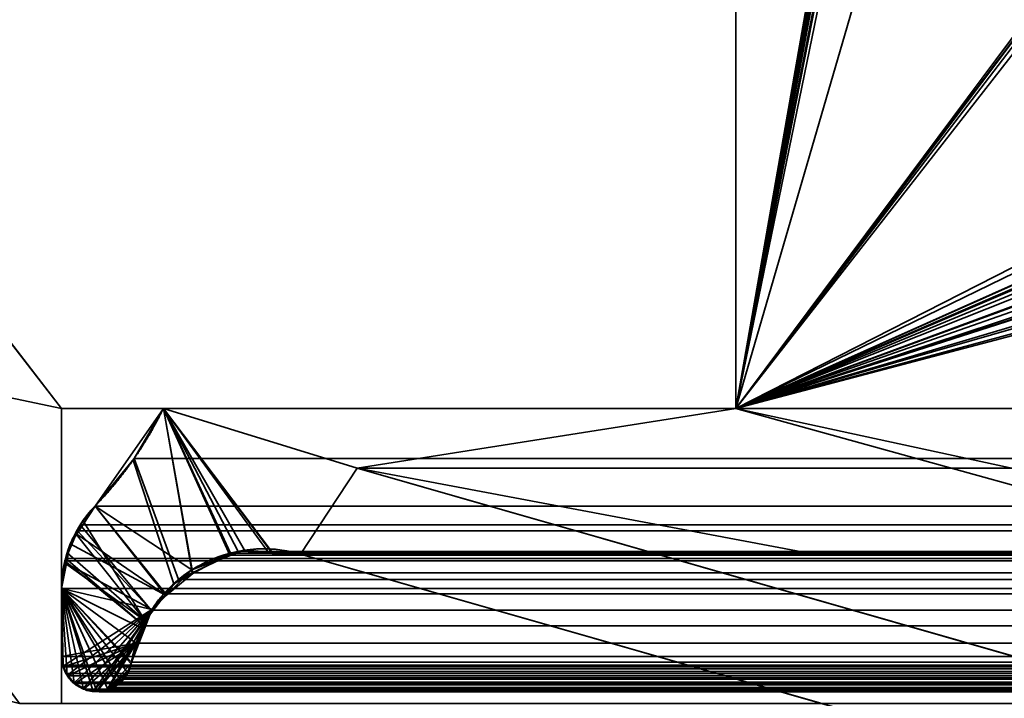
# Model space of a CAD drawing. Header units: millimetres. Extents: x -625 to 3725, y -115 to 86.
# Tile 283 of 656: x 1024.75 to 1030.59, y 3.28 to 7.31. Entities that reach past the tile are written whole.
import ezdxf

# ---------------------------------------------------------------- set-up
doc = ezdxf.new("R2010")
doc.units = ezdxf.units.MM
doc.layers.add('152', color=7, linetype='Continuous', true_color=0xffffff)

# ---------------------------------------------------------------- blocks, each defined once
blk = doc.blocks.new('UG_SURFACE_002')
at = {"layer": '152', "color": 252, "linetype": 'Continuous', "lineweight": 35}
for points in [[(2187, -14, 2237), (2187, 86, 2237), (813, 86, 2237), (813, -14, 2237)], [(963, -14, 2086.9999), (963, 86, 2086.9999), (2036.9999, 86, 2086.9999), (2036.9999, -14, 2086.9999)]]:
    blk.add_3dface(points, dxfattribs=at)
blk = doc.blocks.new('UG_SURFACE_064')
at = {"layer": '152', "color": 46, "linetype": 'Continuous', "lineweight": 35}
for points in [[(1029, 10.7678, -3), (1029, 5, -3), (1029, 5, 2019.0001), (1029, 10.7678, 2019.0001)], [(1029, 5, -3), (1029, 10.7678, -3), (1029.9306, 10.3086, -3), (1029.9541, 10.2719, -3)], [(1029.9304, 10.3094, 2018.0697), (1029.9212, 10.3503, 2018.0788), (1029, 10.7678, 2019.0001), (1029, 5, 2019.0001)], [(1029.9305, 10.3092, 2018.0695), (1029.9304, 10.3094, 2018.0697), (1029, 5, 2019.0001)], [(1029.953, 10.2717, 2018.0469), (1029.9305, 10.3092, 2018.0695), (1029, 5, 2019.0001)], [(1029.9541, 10.2719, -3), (1029.9627, 10.2586, -3), (1029, 5, -3)], [(1029, 5, 2019.0001), (1029.958, 10.2636, 2018.0421), (1029.953, 10.2717, 2018.0469)], [(1029.9822, 10.2465, 2018.0178), (1029.958, 10.2636, 2018.0421), (1029, 5, 2019.0001)], [(1029, 5, -3), (1029.9627, 10.2586, -3), (1029.9824, 10.2449, -3), (1030.0115, 10.225, -3)], [(1029, 5, 2019.0001), (1030.0145, 10.2238, 2017.9856), (1029.9822, 10.2465, 2018.0178)], [(1029, 5, -3), (1030.0115, 10.225, -3), (1030.0225, 10.2228, -3)], [(1030.0223, 10.2223, 2017.9777), (1030.0145, 10.2238, 2017.9856), (1029, 5, 2019.0001)], [(1030.0225, 10.2228, -3), (1030.0697, 10.2132, -3), (1029, 5, -3)], [(1029, 5, 2019.0001), (1030.0697, 10.2132, 2017.9303), (1030.0223, 10.2223, 2017.9777)], [(1030.0697, 10.2132, -3), (1030.1976, 10.2132, -3), (1030.3255, 9.5488, -3), (1029, 5, -3)], [(1029, 5, 2019.0001), (1030.3255, 9.5488, 2017.6744), (1030.1976, 10.2132, 2017.8025), (1030.0697, 10.2132, 2017.9303)], [(1030.7333, 7.348, -3), (1030.7156, 7.3023, -3), (1029, 5, -3), (1030.3255, 9.5488, -3)], [(1030.3255, 9.5488, 2017.6744), (1029, 5, 2019.0001), (1030.7119, 7.2761, 2017.288), (1030.7292, 7.3496, 2017.2708)], [(1030.3255, 9.5488, -3), (1031.4559, 7.948, 2016.5441), (1032.8681, 6.5893, 2015.132)], [(1032.8681, 6.5893, 2015.132), (1032.8681, 6.5893, -3), (1030.3255, 9.5488, -3)], [(1030.3255, 9.5488, -3), (1032.8681, 6.5893, -3), (1032.5838, 6.334, -3), (1031.119, 7.4965, -3)], [(1029, 5, -3), (1030.7156, 7.3023, -3), (1030.7156, 7.2716, -3), (1030.7158, 7.1988, -3)], [(1030.7121, 7.2716, 2017.288), (1030.7119, 7.2761, 2017.288), (1029, 5, 2019.0001)], [(1029, 5, 2019.0001), (1030.7158, 7.1988, 2017.2842), (1030.7121, 7.2716, 2017.288)], [(1029, 5, -3), (1030.7158, 7.1988, -3), (1030.948, 5.9927, -3)], [(1030.948, 5.9927, 2017.0519), (1030.7158, 7.1988, 2017.2842), (1029, 5, 2019.0001)], [(1029, 5, -3), (1030.948, 5.9927, -3), (1030.9887, 5.8858, -3)], [(1029, 5, 2019.0001), (1030.9573, 5.9535, 2017.0426), (1030.948, 5.9927, 2017.0519)], [(1030.9876, 5.8881, 2017.0124), (1030.9573, 5.9535, 2017.0426), (1029, 5, 2019.0001)], [(1029, 5, 2019.0001), (1031.0259, 5.8055, 2016.9742), (1030.9876, 5.8881, 2017.0124)], [(1030.9887, 5.8858, -3), (1031.0093, 5.8316, -3), (1029, 5, -3)], [(1029, 5, -3), (1031.0093, 5.8316, -3), (1031.0705, 5.7601, -3)], [(1031.0695, 5.7652, 2016.9306), (1031.0259, 5.8055, 2016.9742), (1029, 5, 2019.0001)], [(1029, 5, 2019.0001), (1031.1464, 5.6942, 2016.8536), (1031.0695, 5.7652, 2016.9306)], [(1031.0705, 5.7601, -3), (1031.1214, 5.7007, -3), (1029, 5, -3)], [(1029, 5, -3), (1031.1214, 5.7007, -3), (1031.1439, 5.6878, -3)], [(1029, 5, 2019.0001), (1031.1928, 5.6515, 2016.8073), (1031.1464, 5.6942, 2016.8536)], [(1031.1439, 5.6878, -3), (1031.2711, 5.6154, -3), (1029, 5, -3)], [(1031.2828, 5.6276, 2016.7172), (1031.1928, 5.6515, 2016.8073), (1029, 5, 2019.0001), (1032.932, 4.15, 2015.0678)], [(1032.932, 4.15, -3), (1029, 5, -3), (1031.2711, 5.6154, -3), (1031.281, 5.6137, -3)], [(1025.424, 4.6946, 2022.5761), (1025.6035, 5, -3), (1025.1982, 4.4215, -3)], [(1025.1982, 4.4215, -3), (1025.6035, 5, -3), (1025.7716, 4.0426, -3)], [(1025.424, 4.6946, 2022.5761), (1025.6035, 5, 2022.3963), (1025.6035, 5, -3)], [(1025.6035, 5, 2022.3963), (1025.424, 4.6946, 2022.5761), (1025.6646, 3.9606, 2022.3353), (1025.7773, 4.0214, 2022.2228)], [(1025.6035, 5, 2022.3963), (1029, 5, 2019.0001), (1029, 5, -3), (1025.6035, 5, -3)], [(1025.6035, 5, -3), (1026.7532, 4.6468, -3), (1026.4176, 4.1368, -3), (1026.2493, 4.1481, -3)], [(1025.6035, 5, -3), (1026.0845, 4.1592, -3), (1026.0049, 4.1295, -3)], [(1026.2493, 4.1481, -3), (1026.0845, 4.1592, -3), (1025.6035, 5, -3)], [(1026.0049, 4.1295, -3), (1025.7716, 4.0426, -3), (1025.6035, 5, -3)], [(1026.7532, 4.6468, -3), (1025.6035, 5, -3), (1029, 5, -3)], [(1025.6035, 5, 2022.3963), (1026.0016, 4.1426, 2021.9984), (1026.2504, 4.1391, 2021.7497)], [(1026.2504, 4.1391, 2021.7497), (1026.4176, 4.1368, 2021.5824), (1026.7532, 4.6468, 2021.2469), (1025.6035, 5, 2022.3963)], [(1025.7773, 4.0214, 2022.2228), (1026.0004, 4.1419, 2021.9996), (1025.6035, 5, 2022.3963)], [(1026.0004, 4.1419, 2021.9996), (1026.0016, 4.1426, 2021.9984), (1025.6035, 5, 2022.3963)], [(1029, 5, 2019.0001), (1025.6035, 5, 2022.3963), (1026.7532, 4.6468, 2021.2469)], [(1029, 5, -3), (1032.0709, 4.15, -3), (1029.3919, 4.15, -3), (1026.7532, 4.6468, -3)], [(1026.7532, 4.6468, 2021.2469), (1029.3919, 4.15, 2018.6081), (1032.0709, 4.15, 2015.9292), (1029, 5, 2019.0001)], [(1029, 5, -3), (1032.932, 4.15, -3), (1032.0709, 4.15, -3)], [(1032.0709, 4.15, 2015.9292), (1032.932, 4.15, 2015.0678), (1029, 5, 2019.0001)], [(1025.1982, 4.4215, -3), (1025.1982, 4.4215, 2022.8019), (1025.424, 4.6946, 2022.5761)], [(1025.6137, 3.8944, 2022.3863), (1025.6646, 3.9606, 2022.3353), (1025.424, 4.6946, 2022.5761), (1025.1982, 4.4215, 2022.8019)], [(1030.6481, 2.9237, -3), (1026.4176, 4.1368, -3), (1026.7532, 4.6468, -3), (1030.8088, 3.4839, -3)], [(1030.8088, 3.4839, 2017.1912), (1026.7532, 4.6468, 2021.2469), (1026.4176, 4.1368, 2021.5824), (1030.6481, 2.9237, 2017.3519)], [(1026.7532, 4.6468, -3), (1029.3919, 4.15, -3), (1029.3919, 4.15, 2018.6081), (1026.7532, 4.6468, 2021.2469)], [(1030.8088, 3.4839, -3), (1026.7532, 4.6468, -3), (1026.7532, 4.6468, 2021.2469), (1030.8088, 3.4839, 2017.1912)], [(1025.0896, 4.2551, -3), (1025.1266, 4.3349, 2022.8734), (1025.1982, 4.4215, 2022.8019)], [(1025.1982, 4.4215, 2022.8019), (1025.1982, 4.4215, -3), (1025.0896, 4.2551, -3)], [(1025.7716, 4.0426, -3), (1025.6194, 3.8917, -3), (1025.0896, 4.2551, -3), (1025.1982, 4.4215, -3)], [(1025.4951, 3.7402, 2022.505), (1025.6137, 3.8944, 2022.3863), (1025.1982, 4.4215, 2022.8019), (1025.1266, 4.3349, 2022.8734)], [(1025.0896, 4.2551, -3), (1025.0871, 4.2547, 2022.913), (1025.1266, 4.3349, 2022.8734)], [(1025.1266, 4.3349, 2022.8734), (1025.0871, 4.2547, 2022.913), (1025.4951, 3.7402, 2022.505)], [(1025.0515, 4.1966, -3), (1025.0324, 4.1439, 2022.9676), (1025.0871, 4.2547, 2022.913)], [(1025.0871, 4.2547, 2022.913), (1025.0324, 4.1439, 2022.9676), (1025.4951, 3.7402, 2022.505)], [(1025.0871, 4.2547, 2022.913), (1025.0896, 4.2551, -3), (1025.0515, 4.1966, -3)], [(1025.0515, 4.1966, -3), (1025.0896, 4.2551, -3), (1025.6194, 3.8917, -3)], [(1025.0324, 4.1439, 2022.9676), (1025.0515, 4.1966, -3), (1025.0287, 4.08, -3)], [(1025.6194, 3.8917, -3), (1025.5344, 3.8076, -3), (1025.0287, 4.08, -3), (1025.0515, 4.1966, -3)], [(1026.0049, 4.1295, -3), (1026.0845, 4.1592, -3), (1026.0016, 4.1426, 2021.9984)], [(1026.2504, 4.1391, 2021.7497), (1026.0016, 4.1426, 2021.9984), (1026.0845, 4.1592, -3)], [(1026.0845, 4.1592, -3), (1026.2493, 4.1481, -3), (1026.2504, 4.1391, 2021.7497)], [(1026.2493, 4.1481, -3), (1026.4176, 4.1368, -3), (1026.4176, 4.1368, 2021.5824)], [(1026.4176, 4.1368, 2021.5824), (1026.2504, 4.1391, 2021.7497), (1026.2493, 4.1481, -3)], [(1032.0709, 4.15, 2015.9292), (1029.3919, 4.15, 2018.6081), (1029.3919, 4.15, -3), (1032.0709, 4.15, -3)], [(1025.0287, 4.08, -3), (1025.0227, 4.0804, 2022.9774), (1025.0324, 4.1439, 2022.9676)], [(1025.4951, 3.7402, 2022.505), (1025.0324, 4.1439, 2022.9676), (1025.0227, 4.0804, 2022.9774)], [(1025.7716, 4.0426, -3), (1026.0049, 4.1295, -3), (1026.0004, 4.1419, 2021.9996)], [(1026.0004, 4.1419, 2021.9996), (1025.7773, 4.0214, 2022.2228), (1025.7716, 4.0426, -3)], [(1026.0016, 4.1426, 2021.9984), (1026.0004, 4.1419, 2021.9996), (1026.0049, 4.1295, -3)], [(1026.4176, 4.1368, -3), (1030.6481, 2.9237, -3), (1030.6481, 2.9237, 2017.3519), (1026.4176, 4.1368, 2021.5824)], [(1025, 3.933, -3), (1025, 3.933, 2023), (1025.0227, 4.0804, 2022.9774)], [(1025.0227, 4.0804, 2022.9774), (1025.0287, 4.08, -3), (1025, 3.933, -3)], [(1025.4805, 3.6958, 2022.5196), (1025.4951, 3.7402, 2022.505), (1025.0227, 4.0804, 2022.9774), (1025, 3.933, 2023)], [(1025, 3.933, -3), (1025.0287, 4.08, -3), (1025.5344, 3.8076, -3)], [(1025.6194, 3.8917, -3), (1025.7716, 4.0426, -3), (1025.7773, 4.0214, 2022.2228)], [(1025.7773, 4.0214, 2022.2228), (1025.6646, 3.9606, 2022.3353), (1025.6194, 3.8917, -3)], [(1025, 3.933, -3), (1025, 3.5278, -3), (1025, 3.5278, 2023), (1025, 3.933, 2023)], [(1025.5344, 3.8076, -3), (1025.0117, 3.4742, -3), (1025, 3.5278, -3), (1025, 3.933, -3)], [(1025, 3.933, 2023), (1025, 3.5278, 2023), (1025.0053, 3.4808, 2022.9948), (1025.0081, 3.474, 2022.9919)], [(1025, 3.933, 2023), (1025.3314, 3.3618, 2022.6686), (1025.3508, 3.3749, 2022.6493), (1025.3551, 3.3805, 2022.645)], [(1025.0081, 3.474, 2022.9919), (1025.0303, 3.4196, 2022.9697), (1025.0325, 3.4171, 2022.9676), (1025, 3.933, 2023)], [(1025, 3.933, 2023), (1025.2738, 3.3348, 2022.7263), (1025.2964, 3.3384, 2022.7036), (1025.3314, 3.3618, 2022.6686)], [(1025, 3.933, 2023), (1025.1877, 3.3212, 2022.8124), (1025.207, 3.3243, 2022.7931)], [(1025.0325, 3.4171, 2022.9676), (1025.0745, 3.3719, 2022.9256), (1025, 3.933, 2023)], [(1025.207, 3.3243, 2022.7931), (1025.2738, 3.3348, 2022.7263), (1025, 3.933, 2023)], [(1025.0745, 3.3719, 2022.9256), (1025.0871, 3.3581, 2022.9127), (1025.1274, 3.3424, 2022.8724), (1025, 3.933, 2023)], [(1025, 3.933, 2023), (1025.4149, 3.4958, 2022.5852), (1025.4805, 3.6958, 2022.5196)], [(1025, 3.933, 2023), (1025.3935, 3.4312, 2022.6064), (1025.3942, 3.432, 2022.6059), (1025.4116, 3.4855, 2022.5885)], [(1025.1274, 3.3424, 2022.8724), (1025.1837, 3.3206, 2022.8164), (1025.1877, 3.3212, 2022.8124), (1025, 3.933, 2023)], [(1025.3551, 3.3805, 2022.645), (1025.3935, 3.4312, 2022.6064), (1025, 3.933, 2023)], [(1025.4116, 3.4855, 2022.5885), (1025.4149, 3.4958, 2022.5852), (1025, 3.933, 2023)], [(1025.6646, 3.9606, 2022.3353), (1025.6137, 3.8944, 2022.3863), (1025.6194, 3.8917, -3)], [(1025.6137, 3.8944, 2022.3863), (1025.4951, 3.7402, 2022.505), (1025.5344, 3.8076, -3)], [(1025.5344, 3.8076, -3), (1025.6194, 3.8917, -3), (1025.6137, 3.8944, 2022.3863)], [(1025.0355, 3.4189, -3), (1025.0187, 3.4414, -3), (1025.0117, 3.4742, -3), (1025.5344, 3.8076, -3)], [(1025.5344, 3.8076, -3), (1025.0732, 3.3696, -3), (1025.0715, 3.3705, -3), (1025.0355, 3.4189, -3)], [(1025.128, 3.3393, -3), (1025.0732, 3.3696, -3), (1025.5344, 3.8076, -3)], [(1025.1881, 3.3248, -3), (1025.149, 3.3278, -3), (1025.128, 3.3393, -3), (1025.5344, 3.8076, -3)], [(1025.5344, 3.8076, -3), (1025.2078, 3.3233, -3), (1025.1881, 3.3248, -3)], [(1025.5344, 3.8076, -3), (1025.2726, 3.334, -3), (1025.2371, 3.321, -3), (1025.2078, 3.3233, -3)], [(1025.2726, 3.334, -3), (1025.5344, 3.8076, -3), (1025.4906, 3.6934, -3)], [(1025.4906, 3.6934, -3), (1025.5344, 3.8076, -3), (1025.4951, 3.7402, 2022.505)], [(1025.4951, 3.7402, 2022.505), (1025.4805, 3.6958, 2022.5196), (1025.4906, 3.6934, -3)], [(1025.2726, 3.334, -3), (1025.4906, 3.6934, -3), (1025.4149, 3.4958, -3), (1025.4109, 3.4854, -3)], [(1025.4149, 3.4958, -3), (1025.4906, 3.6934, -3), (1025.4805, 3.6958, 2022.5196)], [(1025.4805, 3.6958, 2022.5196), (1025.4149, 3.4958, 2022.5852), (1025.4149, 3.4958, -3)], [(1025, 3.5278, -3), (1025.0117, 3.4742, -3), (1025.0081, 3.474, 2022.9919)], [(1025.0081, 3.474, 2022.9919), (1025.0053, 3.4808, 2022.9948), (1025, 3.5278, -3)], [(1025.0053, 3.4808, 2022.9948), (1025, 3.5278, 2023), (1025, 3.5278, -3)], [(1025.0303, 3.4196, 2022.9697), (1025.0081, 3.474, 2022.9919), (1025.0117, 3.4742, -3)], [(1025.0117, 3.4742, -3), (1025.0187, 3.4414, -3), (1025.0303, 3.4196, 2022.9697)], [(1025.4109, 3.4854, -3), (1025.3905, 3.4323, -3), (1025.2726, 3.334, -3)], [(1025.3905, 3.4323, -3), (1025.4109, 3.4854, -3), (1025.4116, 3.4855, 2022.5885)], [(1025.4116, 3.4855, 2022.5885), (1025.3942, 3.432, 2022.6059), (1025.3905, 3.4323, -3)], [(1025.4109, 3.4854, -3), (1025.4149, 3.4958, -3), (1025.4149, 3.4958, 2022.5852)], [(1025.4149, 3.4958, 2022.5852), (1025.4116, 3.4855, 2022.5885), (1025.4109, 3.4854, -3)], [(1025.0187, 3.4414, -3), (1025.0355, 3.4189, -3), (1025.0325, 3.4171, 2022.9676)], [(1025.0325, 3.4171, 2022.9676), (1025.0303, 3.4196, 2022.9697), (1025.0187, 3.4414, -3)], [(1025.0745, 3.3719, 2022.9256), (1025.0325, 3.4171, 2022.9676), (1025.0355, 3.4189, -3)], [(1025.0355, 3.4189, -3), (1025.0715, 3.3705, -3), (1025.0745, 3.3719, 2022.9256)], [(1025.2726, 3.334, -3), (1025.3905, 3.4323, -3), (1025.3832, 3.4133, -3), (1025.3524, 3.383, -3)], [(1025.3524, 3.383, -3), (1025.3832, 3.4133, -3), (1025.3935, 3.4312, 2022.6064)], [(1025.3935, 3.4312, 2022.6064), (1025.3551, 3.3805, 2022.645), (1025.3524, 3.383, -3)], [(1025.3832, 3.4133, -3), (1025.3905, 3.4323, -3), (1025.3935, 3.4312, 2022.6064)], [(1025.3942, 3.432, 2022.6059), (1025.3935, 3.4312, 2022.6064), (1025.3905, 3.4323, -3)], [(1025.0715, 3.3705, -3), (1025.0732, 3.3696, -3), (1025.0745, 3.3719, 2022.9256)], [(1025.0871, 3.3581, 2022.9127), (1025.0745, 3.3719, 2022.9256), (1025.0732, 3.3696, -3)], [(1025.0732, 3.3696, -3), (1025.128, 3.3393, -3), (1025.1274, 3.3424, 2022.8724)], [(1025.1274, 3.3424, 2022.8724), (1025.0871, 3.3581, 2022.9127), (1025.0732, 3.3696, -3)], [(1025.1274, 3.3424, 2022.8724), (1025.128, 3.3393, -3), (1025.149, 3.3278, -3)], [(1025.1837, 3.3206, 2022.8164), (1025.1274, 3.3424, 2022.8724), (1025.149, 3.3278, -3)], [(1025.2738, 3.3348, 2022.7263), (1025.207, 3.3243, 2022.7931), (1025.2371, 3.321, -3)], [(1025.2371, 3.321, -3), (1025.2726, 3.334, -3), (1025.2738, 3.3348, 2022.7263)], [(1025.2726, 3.334, -3), (1025.3524, 3.383, -3), (1025.3303, 3.3613, -3)], [(1025.2726, 3.334, -3), (1025.3202, 3.3513, -3), (1025.3314, 3.3618, 2022.6686)], [(1025.3314, 3.3618, 2022.6686), (1025.2964, 3.3384, 2022.7036), (1025.2726, 3.334, -3)], [(1025.3303, 3.3613, -3), (1025.3202, 3.3513, -3), (1025.2726, 3.334, -3)], [(1025.2964, 3.3384, 2022.7036), (1025.2738, 3.3348, 2022.7263), (1025.2726, 3.334, -3)], [(1025.3202, 3.3513, -3), (1025.3303, 3.3613, -3), (1025.3314, 3.3618, 2022.6686)], [(1025.3303, 3.3613, -3), (1025.3524, 3.383, -3), (1025.3551, 3.3805, 2022.645)], [(1025.3551, 3.3805, 2022.645), (1025.3508, 3.3749, 2022.6493), (1025.3303, 3.3613, -3)], [(1025.3508, 3.3749, 2022.6493), (1025.3314, 3.3618, 2022.6686), (1025.3303, 3.3613, -3)], [(1025.149, 3.3278, -3), (1025.1881, 3.3248, -3), (1025.1877, 3.3212, 2022.8124)], [(1025.1877, 3.3212, 2022.8124), (1025.1837, 3.3206, 2022.8164), (1025.149, 3.3278, -3)], [(1025.207, 3.3243, 2022.7931), (1025.1877, 3.3212, 2022.8124), (1025.1881, 3.3248, -3)], [(1025.1881, 3.3248, -3), (1025.2078, 3.3233, -3), (1025.207, 3.3243, 2022.7931)], [(1025.207, 3.3243, 2022.7931), (1025.2078, 3.3233, -3), (1025.2371, 3.321, -3)]]:
    blk.add_3dface(points, dxfattribs=at)
blk = doc.blocks.new('UG_SURFACE_065')
at = {"layer": '152', "color": 46, "linetype": 'Continuous', "lineweight": 35}
for points in [[(1029, 10.7678, 2019.0001), (1029, 5, 2019.0001), (1971, 5, 2019.0001), (1971, 10.7678, 2019.0001)], [(1029, 5, 2019.0001), (1029, 10.7678, 2019.0001), (1029.9275, 10.3176, 2018.0726), (1029.9313, 10.3092, 2018.0688)], [(1029.9313, 10.3092, 2018.0688), (1029.9416, 10.2861, 2018.0585), (1029, 5, 2019.0001)], [(1029.9416, 10.2861, 2018.0585), (1029.9537, 10.2716, 2018.0464), (1029.9726, 10.2492, 2018.0275), (1029, 5, 2019.0001)], [(1029, 5, 2019.0001), (1029.9726, 10.2492, 2018.0275), (1029.986, 10.2417, 2018.014)], [(1029.986, 10.2417, 2018.014), (1030.0246, 10.2201, 2017.9753), (1029, 5, 2019.0001)], [(1029, 5, 2019.0001), (1030.0246, 10.2201, 2017.9753), (1030.0256, 10.22, 2017.9744)], [(1030.0256, 10.22, 2017.9744), (1030.0697, 10.2132, 2017.9303), (1029, 5, 2019.0001)], [(1030.0697, 10.2132, 2017.9303), (1030.1976, 10.2132, 2017.8025), (1030.3255, 9.5488, 2017.6744), (1029, 5, 2019.0001)], [(1029, 5, 2019.0001), (1030.3255, 9.5488, 2017.6744), (1030.7177, 7.313, 2017.2822), (1030.7149, 7.2795, 2017.2851)], [(1030.7149, 7.2795, 2017.2851), (1030.7112, 7.2369, 2017.2889), (1029, 5, 2019.0001)], [(1029, 5, 2019.0001), (1030.7112, 7.2369, 2017.2889), (1030.7158, 7.1988, 2017.2842)], [(1030.7158, 7.1988, 2017.2842), (1030.948, 5.9927, 2017.0519), (1029, 5, 2019.0001)], [(1029, 5, 2019.0001), (1030.948, 5.9927, 2017.0519), (1030.9935, 5.8626, 2017.0066)], [(1030.9935, 5.8626, 2017.0066), (1030.996, 5.8556, 2017.004), (1029, 5, 2019.0001)], [(1029, 5, 2019.0001), (1030.996, 5.8556, 2017.004), (1031.0727, 5.751, 2016.9272), (1031.0866, 5.7323, 2016.9134)], [(1029, 5, 2019.0001), (1031.0866, 5.7323, 2016.9134), (1031.1792, 5.6655, 2016.8207), (1031.2159, 5.6391, 2016.7842)], [(1029, 5, 2019.0001), (1031.2159, 5.6391, 2016.7842), (1031.3044, 5.6069, 2016.6955)], [(1031.3044, 5.6069, 2016.6955), (1031.3251, 5.5993, 2016.675), (1032.932, 4.15, 2015.0678), (1029, 5, 2019.0001)], [(1974.5941, 4.6691, 2022.5942), (1025.6035, 5, 2022.3963), (1025.4304, 4.7039, 2022.5694)], [(1025.7753, 4.0245, 2022.2247), (1025.6939, 3.986, 2022.306), (1025.4304, 4.7039, 2022.5694), (1025.6035, 5, 2022.3963)], [(1974.5941, 4.6691, 2022.5942), (1974.3965, 5, 2022.3963), (1025.6035, 5, 2022.3963)], [(1974.3965, 5, 2022.3963), (1971, 5, 2019.0001), (1029, 5, 2019.0001), (1025.6035, 5, 2022.3963)], [(1025.6035, 5, 2022.3963), (1026.7532, 4.6468, 2021.2469), (1026.4176, 4.1368, 2021.5824), (1026.2272, 4.145, 2021.7729)], [(1025.6035, 5, 2022.3963), (1026.0469, 4.1528, 2021.9531), (1025.997, 4.1292, 2022.0029)], [(1025.997, 4.1292, 2022.0029), (1025.7753, 4.0245, 2022.2247), (1025.6035, 5, 2022.3963)], [(1026.2272, 4.145, 2021.7729), (1026.0469, 4.1528, 2021.9531), (1025.6035, 5, 2022.3963)], [(1026.7532, 4.6468, 2021.2469), (1025.6035, 5, 2022.3963), (1029, 5, 2019.0001)], [(1029, 5, 2019.0001), (1032.0709, 4.15, 2015.9292), (1029.3919, 4.15, 2018.6081), (1026.7532, 4.6468, 2021.2469)], [(1029, 5, 2019.0001), (1032.932, 4.15, 2015.0678), (1032.0709, 4.15, 2015.9292)], [(1025.4304, 4.7039, 2022.5694), (1025.1982, 4.4215, 2022.8019), (1974.8018, 4.4215, 2022.8019)], [(1025.1982, 4.4215, 2022.8019), (1025.4304, 4.7039, 2022.5694), (1025.6939, 3.986, 2022.306), (1025.6177, 3.9002, 2022.3823)], [(1025.4304, 4.7039, 2022.5694), (1974.8018, 4.4215, 2022.8019), (1974.5941, 4.6691, 2022.5942)], [(1030.6481, 2.9237, 2017.3519), (1026.4176, 4.1368, 2021.5824), (1026.7532, 4.6468, 2021.2469), (1030.8088, 3.4839, 2017.1912)], [(1030.8088, 3.4839, 2017.1912), (1026.7532, 4.6468, 2021.2469), (1973.2468, 4.6468, 2021.2469), (1969.1912, 3.4839, 2017.1912)], [(1026.7532, 4.6468, 2021.2469), (1029.3919, 4.15, 2018.6081), (1970.6081, 4.15, 2018.6081), (1973.2468, 4.6468, 2021.2469)], [(1025.1982, 4.4215, 2022.8019), (1025.1105, 4.3108, 2022.8894), (1974.907, 4.2739, 2022.907)], [(1025.6177, 3.9002, 2022.3823), (1025.5319, 3.8036, 2022.4681), (1025.1105, 4.3108, 2022.8894), (1025.1982, 4.4215, 2022.8019)], [(1974.907, 4.2739, 2022.907), (1974.8018, 4.4215, 2022.8019), (1025.1982, 4.4215, 2022.8019)], [(1025.0248, 4.1096, 2022.9752), (1974.9247, 4.2492, 2022.9247), (1974.907, 4.2739, 2022.907)], [(1974.907, 4.2739, 2022.907), (1025.0947, 4.2738, 2022.9053), (1025.0248, 4.1096, 2022.9752)], [(1025.5319, 3.8036, 2022.4681), (1025.4887, 3.7112, 2022.5112), (1025.0248, 4.1096, 2022.9752), (1025.0947, 4.2738, 2022.9053)], [(1025.1105, 4.3108, 2022.8894), (1025.0947, 4.2738, 2022.9053), (1974.907, 4.2739, 2022.907)], [(1025.0947, 4.2738, 2022.9053), (1025.1105, 4.3108, 2022.8894), (1025.5319, 3.8036, 2022.4681)], [(1025.0248, 4.1096, 2022.9752), (1974.9759, 4.1104, 2022.9759), (1974.9247, 4.2492, 2022.9247)], [(1973.9531, 4.1528, 2021.9531), (1025.997, 4.1292, 2022.0029), (1026.0469, 4.1528, 2021.9531)], [(1973.9531, 4.1528, 2021.9531), (1974.003, 4.1292, 2022.0029), (1025.997, 4.1292, 2022.0029)], [(1026.0469, 4.1528, 2021.9531), (1026.2272, 4.145, 2021.7729), (1973.7728, 4.145, 2021.7729), (1973.9531, 4.1528, 2021.9531)], [(1967.9291, 4.15, 2015.9292), (1970.6081, 4.15, 2018.6081), (1029.3919, 4.15, 2018.6081), (1032.0709, 4.15, 2015.9292)], [(1025, 3.933, 2023), (1975, 3.933, 2023), (1974.9799, 4.0997, 2022.98)], [(1025.0195, 4.0974, 2022.9805), (1025, 3.933, 2023), (1974.9799, 4.0997, 2022.98)], [(1025.4887, 3.7112, 2022.5112), (1025.4411, 3.6087, 2022.5589), (1025, 3.933, 2023), (1025.0195, 4.0974, 2022.9805)], [(1025.0248, 4.1096, 2022.9752), (1025.0195, 4.0974, 2022.9805), (1974.9799, 4.0997, 2022.98)], [(1025.0195, 4.0974, 2022.9805), (1025.0248, 4.1096, 2022.9752), (1025.4887, 3.7112, 2022.5112)], [(1974.9799, 4.0997, 2022.98), (1974.9759, 4.1104, 2022.9759), (1025.0248, 4.1096, 2022.9752)], [(1025.997, 4.1292, 2022.0029), (1974.003, 4.1292, 2022.0029), (1974.2247, 4.0245, 2022.2247), (1025.7753, 4.0245, 2022.2247)], [(1026.4176, 4.1368, 2021.5824), (1973.5824, 4.1368, 2021.5824), (1973.7728, 4.145, 2021.7729), (1026.2272, 4.145, 2021.7729)], [(1026.4176, 4.1368, 2021.5824), (1030.6481, 2.9237, 2017.3519), (1969.3519, 2.9237, 2017.3519), (1973.5824, 4.1368, 2021.5824)], [(1974.3823, 3.9002, 2022.3823), (1025.6177, 3.9002, 2022.3823), (1025.6939, 3.986, 2022.306)], [(1025.6939, 3.986, 2022.306), (1025.7753, 4.0245, 2022.2247), (1974.2247, 4.0245, 2022.2247), (1974.3061, 3.986, 2022.306)], [(1974.3061, 3.986, 2022.306), (1974.3823, 3.9002, 2022.3823), (1025.6939, 3.986, 2022.306)], [(1025, 3.933, 2023), (1025, 3.5278, 2023), (1975, 3.5278, 2023), (1975, 3.933, 2023)], [(1025, 3.5278, 2023), (1025, 3.933, 2023), (1025.4411, 3.6087, 2022.5589)], [(1025.5319, 3.8036, 2022.4681), (1025.6177, 3.9002, 2022.3823), (1974.3823, 3.9002, 2022.3823), (1974.4681, 3.8036, 2022.4681)], [(1974.5113, 3.7112, 2022.5112), (1025.4887, 3.7112, 2022.5112), (1025.5319, 3.8036, 2022.4681)], [(1974.4681, 3.8036, 2022.4681), (1974.5113, 3.7112, 2022.5112), (1025.5319, 3.8036, 2022.4681)], [(1025.4411, 3.6087, 2022.5589), (1025.4887, 3.7112, 2022.5112), (1974.5113, 3.7112, 2022.5112), (1974.5589, 3.6087, 2022.5589)], [(1025.4411, 3.6087, 2022.5589), (1025.0099, 3.4683, 2022.9902), (1025.0061, 3.478, 2022.994), (1025, 3.5278, 2023)], [(1025.036, 3.414, 2022.964), (1025.0258, 3.4272, 2022.9743), (1025.0099, 3.4683, 2022.9902), (1025.4411, 3.6087, 2022.5589)], [(1025.4411, 3.6087, 2022.5589), (1025.0788, 3.3677, 2022.9213), (1025.0643, 3.3771, 2022.9356), (1025.036, 3.414, 2022.964)], [(1025.4411, 3.6087, 2022.5589), (1025.1325, 3.334, 2022.8674), (1025.1304, 3.3343, 2022.8696), (1025.0788, 3.3677, 2022.9213)], [(1025.1915, 3.3244, 2022.8083), (1025.1325, 3.334, 2022.8674), (1025.4411, 3.6087, 2022.5589)], [(1025.2086, 3.3216, 2022.7914), (1025.1915, 3.3244, 2022.8083), (1025.4411, 3.6087, 2022.5589)], [(1025.2744, 3.3349, 2022.7256), (1025.2217, 3.3195, 2022.7783), (1025.2086, 3.3216, 2022.7914), (1025.4411, 3.6087, 2022.5589)], [(1025.2744, 3.3349, 2022.7256), (1025.4411, 3.6087, 2022.5589), (1025.4149, 3.4958, 2022.5852), (1025.4029, 3.4564, 2022.5971)], [(1974.5589, 3.6087, 2022.5589), (1025.4149, 3.4958, 2022.5852), (1025.4411, 3.6087, 2022.5589)], [(1974.5589, 3.6087, 2022.5589), (1974.5851, 3.4958, 2022.5852), (1025.4149, 3.4958, 2022.5852)], [(1975, 3.5278, 2023), (1025, 3.5278, 2023), (1025.0061, 3.478, 2022.994)], [(1974.9939, 3.478, 2022.994), (1975, 3.5278, 2023), (1025.0061, 3.478, 2022.994)], [(1025.0061, 3.478, 2022.994), (1025.0099, 3.4683, 2022.9902), (1974.9901, 3.4683, 2022.9902), (1974.9939, 3.478, 2022.994)], [(1974.9742, 3.4272, 2022.9743), (1025.0099, 3.4683, 2022.9902), (1025.0258, 3.4272, 2022.9743)], [(1974.9742, 3.4272, 2022.9743), (1974.9901, 3.4683, 2022.9902), (1025.0099, 3.4683, 2022.9902)], [(1025.4029, 3.4564, 2022.5971), (1025.3977, 3.439, 2022.6023), (1025.3738, 3.4019, 2022.6262), (1025.2744, 3.3349, 2022.7256)], [(1025.3977, 3.439, 2022.6023), (1974.5971, 3.4564, 2022.5971), (1974.6023, 3.439, 2022.6023)], [(1025.3977, 3.439, 2022.6023), (1025.4029, 3.4564, 2022.5971), (1974.5971, 3.4564, 2022.5971)], [(1974.5851, 3.4958, 2022.5852), (1974.5971, 3.4564, 2022.5971), (1025.4029, 3.4564, 2022.5971), (1025.4149, 3.4958, 2022.5852)], [(1025.0258, 3.4272, 2022.9743), (1025.036, 3.414, 2022.964), (1974.964, 3.414, 2022.964), (1974.9742, 3.4272, 2022.9743)], [(1974.964, 3.414, 2022.964), (1025.036, 3.414, 2022.964), (1025.0643, 3.3771, 2022.9356)], [(1974.9357, 3.3771, 2022.9356), (1974.964, 3.414, 2022.964), (1025.0643, 3.3771, 2022.9356)], [(1025.2744, 3.3349, 2022.7256), (1025.3738, 3.4019, 2022.6262), (1025.3686, 3.3936, 2022.6314), (1025.3286, 3.3606, 2022.6715)], [(1974.6314, 3.3936, 2022.6314), (1025.3286, 3.3606, 2022.6715), (1025.3686, 3.3936, 2022.6314)], [(1974.6314, 3.3936, 2022.6314), (1974.6714, 3.3606, 2022.6715), (1025.3286, 3.3606, 2022.6715)], [(1025.3686, 3.3936, 2022.6314), (1974.6262, 3.4019, 2022.6262), (1974.6314, 3.3936, 2022.6314)], [(1025.3686, 3.3936, 2022.6314), (1025.3738, 3.4019, 2022.6262), (1974.6262, 3.4019, 2022.6262)], [(1974.6023, 3.439, 2022.6023), (1025.3738, 3.4019, 2022.6262), (1025.3977, 3.439, 2022.6023)], [(1974.6023, 3.439, 2022.6023), (1974.6262, 3.4019, 2022.6262), (1025.3738, 3.4019, 2022.6262)], [(1025.0643, 3.3771, 2022.9356), (1025.0788, 3.3677, 2022.9213), (1974.9212, 3.3677, 2022.9213), (1974.9357, 3.3771, 2022.9356)], [(1974.8696, 3.3343, 2022.8696), (1025.0788, 3.3677, 2022.9213), (1025.1304, 3.3343, 2022.8696)], [(1974.8696, 3.3343, 2022.8696), (1974.9212, 3.3677, 2022.9213), (1025.0788, 3.3677, 2022.9213)], [(1025.1304, 3.3343, 2022.8696), (1025.1325, 3.334, 2022.8674), (1974.8675, 3.334, 2022.8674), (1974.8696, 3.3343, 2022.8696)], [(1025.1915, 3.3244, 2022.8083), (1974.8085, 3.3244, 2022.8083), (1974.8675, 3.334, 2022.8674), (1025.1325, 3.334, 2022.8674)], [(1025.2217, 3.3195, 2022.7783), (1974.7256, 3.3349, 2022.7256), (1974.7783, 3.3195, 2022.7783)], [(1025.2217, 3.3195, 2022.7783), (1025.2744, 3.3349, 2022.7256), (1974.7256, 3.3349, 2022.7256)], [(1025.3286, 3.3606, 2022.6715), (1025.3103, 3.3454, 2022.6898), (1025.2744, 3.3349, 2022.7256)], [(1974.6897, 3.3454, 2022.6898), (1025.2744, 3.3349, 2022.7256), (1025.3103, 3.3454, 2022.6898)], [(1974.6897, 3.3454, 2022.6898), (1974.7256, 3.3349, 2022.7256), (1025.2744, 3.3349, 2022.7256)], [(1025.3103, 3.3454, 2022.6898), (1974.6714, 3.3606, 2022.6715), (1974.6897, 3.3454, 2022.6898)], [(1025.3103, 3.3454, 2022.6898), (1025.3286, 3.3606, 2022.6715), (1974.6714, 3.3606, 2022.6715)], [(1025.2086, 3.3216, 2022.7914), (1974.7914, 3.3216, 2022.7914), (1974.8085, 3.3244, 2022.8083), (1025.1915, 3.3244, 2022.8083)], [(1974.7783, 3.3195, 2022.7783), (1025.2086, 3.3216, 2022.7914), (1025.2217, 3.3195, 2022.7783)], [(1974.7783, 3.3195, 2022.7783), (1974.7914, 3.3216, 2022.7914), (1025.2086, 3.3216, 2022.7914)]]:
    blk.add_3dface(points, dxfattribs=at)
blk = doc.blocks.new('UG_SURFACE_074')
at = {"layer": '152', "color": 14, "linetype": 'Continuous', "lineweight": 35}
for points in [[(2018.8, -17.75, 2066.8001), (2018.8, 11.25, 2066.8001), (981.2, 11.25, 2066.8001), (981.2, -17.75, 2066.8001)], [(2014.75, 8.5, 2062.7501), (2014.75, -29.75, 2062.7501), (985.25, -29.75, 2062.7501), (985.25, 8.5, 2062.7501)]]:
    blk.add_3dface(points, dxfattribs=at)
blk = doc.blocks.new('UG_SURFACE_075')
at = {"layer": '152', "color": 7, "linetype": 'Continuous', "lineweight": 35}
for points in [[(985.25, 8.25, 2062.7501), (985.25, -29.75, 2062.7501), (2014.75, -29.75, 2062.7501), (2014.75, 8.25, 2062.7501)], [(2014.4999, 8.25, 2062.5), (2014.4999, -29.75, 2062.5), (985.5, -29.75, 2062.5), (985.5, 8.25, 2062.5)]]:
    blk.add_3dface(points, dxfattribs=at)
blk = doc.blocks.new('UG_SURFACE_082')
at = {"layer": '152', "color": 31, "linetype": 'Continuous', "lineweight": 35}
for points in [[(976.75, 67.25, -3), (1025, 5, -3), (1025, 3.25, -3), (1024.75, 3.25, -3)], [(976.75, 67.25, -3), (1029, 13, -3), (1029, 5, -3), (1025, 5, -3)], [(976.75, 67.25, 2071.25), (1024.75, 3.25, 2023.2501), (1025, 3.25, 2023), (1025, 5, 2023)], [(1025, 5, 2023), (1029, 5, 2019.0001), (1029, 13, 2019.0001), (976.75, 67.25, 2071.25)], [(1029, 13, 2019.0001), (1029, 5, 2019.0001), (1029, 5, -3), (1029, 13, -3)], [(1025, 5, 2023), (1025, 5, -3), (1029, 5, -3), (1029, 5, 2019.0001)], [(1025, 5, 2023), (1025, 3.25, 2023), (1025, 3.25, -3), (1025, 5, -3)]]:
    blk.add_3dface(points, dxfattribs=at)
blk = doc.blocks.new('UG_SURFACE_084')
at = {"layer": '152', "color": 31, "linetype": 'Continuous', "lineweight": 35}
for points in [[(2023.2501, -17.75, 2071.25), (2023.2501, 67.25, 2071.25), (976.75, 67.25, 2071.25), (976.75, -17.75, 2071.25)], [(2018.75, 13.25, 2066.75), (2018.75, -17.75, 2066.75), (981.25, -17.75, 2066.75), (981.25, 13.25, 2066.75)], [(2014.25, -27.75, 2062.2499), (2014.25, 13.25, 2062.2499), (985.75, 13.25, 2062.2499), (985.75, -27.75, 2062.2499)], [(985.75, 13.25, 2062.2499), (1029, 13, 2019.0001), (1029, 5, 2019.0001), (1025, 5, 2023)], [(1025, 5, 2023), (1025, 3.25, 2023), (1024.75, 3.25, 2023.2501), (985.75, 13.25, 2062.2499)], [(1971, 13, 2019.0001), (1971, 5, 2019.0001), (1029, 5, 2019.0001), (1029, 13, 2019.0001)], [(1975, 5, 2023), (1975, 3.25, 2023), (1025, 3.25, 2023), (1025, 5, 2023)], [(1971, 5, 2019.0001), (1975, 5, 2023), (1025, 5, 2023), (1029, 5, 2019.0001)]]:
    blk.add_3dface(points, dxfattribs=at)

msp = doc.modelspace()

# ---------------------------------------------------------------- linework, layer by layer
at = {"layer": '152', "color": 251, "linetype": 'Continuous', "lineweight": -3, "true_color": 0x636466}
for p, q in [((1029, 13, 2019), (1029, 5, 2019)), ((1029, 13, -3), (1029, 5, -3)), ((1029, 13, 2019), (1029, 5, 2019)), ((1029, 10.7678, 2019), (1029, 5, 2019)), ((1029, 10.7678, 2019), (1029, 5, 2019)), ((1029, 10.7678, -3), (1029, 5, -3)), ((1029, 5, 2019), (1025, 5, 2023)), ((1975, 5, 2023), (1025, 5, 2023)), ((1025, 5, -3), (1025, 3.25, -3)), ((1025, 5, 2023), (1025, 3.25, 2023)), ((1029, 5, -3), (1025, 5, -3)), ((1025, 5, 2023), (1025, 3.25, 2023)), ((1025, 5, 2023), (1029, 5, 2019)), ((1025, 5, 2023), (1025, 5, -3)), ((1025.6036, 5, 2022.3964), (1025.6036, 5, -3)), ((1025.6036, 5, 2022.3964), (1029, 5, 2019)), ((1029, 5, -3), (1025.6036, 5, -3)), ((1029, 5, 2019), (1025.6036, 5, 2022.3964)), ((1974.3964, 5, 2022.3964), (1025.6036, 5, 2022.3964)), ((1971, 5, 2019), (1029, 5, 2019)), ((1029, 5, 2019), (1029, 5, -3)), ((1971, 5, 2019), (1029, 5, 2019)), ((1029, 5, 2019), (1029, 5, -3)), ((1026.7531, 4.6468, -3), (1029.3919, 4.15, -3)), ((1026.7531, 4.6468, -3), (1026.7531, 4.6468, 2021.2469)), ((1026.7531, 4.6468, 2021.2469), (1030.8088, 3.4839, 2017.1912)), ((1026.7531, 4.6468, 2021.2469), (1973.2469, 4.6468, 2021.2469)), ((1026.7531, 4.6468, 2021.2469), (1030.8088, 3.4839, 2017.1912)), ((1030.8088, 3.4839, -3), (1026.7531, 4.6468, -3)), ((1029.3919, 4.15, 2018.6081), (1026.7531, 4.6468, 2021.2469)), ((1029.3919, 4.15, 2018.6081), (1026.7531, 4.6468, 2021.2469)), ((1974.8018, 4.4215, 2022.8018), (1025.1982, 4.4215, 2022.8018)), ((1025.1982, 4.4215, 2022.8018), (1025.1982, 4.4215, -3)), ((1029.3919, 4.15, 2018.6081), (1970.6081, 4.15, 2018.6081)), ((1029.3919, 4.15, -3), (1032.0709, 4.15, -3)), ((1029.3919, 4.15, 2018.6081), (1032.0709, 4.15, 2015.9291)), ((1032.0709, 4.15, 2015.9291), (1029.3919, 4.15, 2018.6081)), ((1029.3919, 4.15, -3), (1029.3919, 4.15, 2018.6081)), ((1026.4177, 4.1368, 2021.5823), (1030.6482, 2.9237, 2017.3518)), ((1973.5823, 4.1368, 2021.5823), (1026.4177, 4.1368, 2021.5823)), ((1026.4177, 4.1368, 2021.5823), (1030.6482, 2.9237, 2017.3518)), ((1026.4177, 4.1368, 2021.5823), (1026.4177, 4.1368, -3)), ((1026.4177, 4.1368, -3), (1030.6482, 2.9237, -3)), ((1025, 3.933, 2023), (1025, 3.5278, 2023)), ((1975, 3.933, 2023), (1025, 3.933, 2023)), ((1025, 3.933, 2023), (1025, 3.933, -3)), ((1025, 3.933, -3), (1025, 3.5278, -3)), ((1025, 3.5278, 2023), (1025, 3.933, 2023)), ((1975, 3.5278, 2023), (1025, 3.5278, 2023)), ((1025, 3.5278, 2023), (1025, 3.5278, -3)), ((1025.4149, 3.4958, 2022.5851), (1025.4149, 3.4958, -3)), ((1974.5851, 3.4958, 2022.5851), (1025.4149, 3.4958, 2022.5851))]:
    msp.add_line(p, q, dxfattribs=at)
for centre, radius, start, end in [((1039.2954, 14.6831, -3), 10.3354, 209.78629, 231.54702), ((1023.6022, 5.9713, -3), 2.2246, 315.84033, 334.11094), ((1026.199, 3.3741, -3), 0.7934, 74.00015, 171.17778)]:
    msp.add_arc(centre, radius, start, end, dxfattribs=at)
at = {"layer": '152', "color": 251, "linetype": 'Continuous', "lineweight": -3, "true_color": 0x636466, "extrusion": (0, 0, -1)}
for centre, radius, start, end in [((-1025.7013, 3.933, 3), 0.7013, 360, 44.15967), ((-1025.2087, 3.5278, 3), 0.2087, 188.82222, 0)]:
    msp.add_arc(centre, radius, start, end, dxfattribs=at)
at = {"layer": '152', "color": 251, "linetype": 'Continuous', "lineweight": -3, "true_color": 0x636466}
for points, weights in [([(1030.3255, 9.5488, 2017.6745), (1030.8145, 8.6946, 2017.1855), (1031.4084, 7.9071, 2016.5916), (1032.0973, 7.2014, 2015.9027), (1032.8682, 6.5893, 2015.1318)], [1, 0.991011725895, 0.988015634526, 0.991011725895, 1]), ([(1025.6036, 5, 2022.3964), (1025.526, 4.8401, 2022.474), (1025.4318, 4.6891, 2022.5682), (1025.322, 4.549, 2022.678), (1025.1982, 4.4215, 2022.8018)], [1, 0.993658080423, 0.991544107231, 0.993658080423, 1]), ([(1025, 3.933, 2023), (1025, 4.0698, 2023), (1025.0347, 4.2034, 2022.9653), (1025.1029, 4.3234, 2022.8971), (1025.1982, 4.4215, 2022.8018)], [1, 0.963330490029, 0.951107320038, 0.963330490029, 1]), ([(1025.4149, 3.4958, 2022.5851), (1025.4699, 3.8497, 2022.5301), (1025.7093, 4.14, 2022.2907), (1026.0734, 4.2355, 2021.9266), (1026.4177, 4.1368, 2021.5823)], [1, 0.830729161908, 0.774305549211, 0.830729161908, 1])]:
    msp.add_rational_spline(points, weights, degree=4, dxfattribs=at)
msp.add_open_spline([(1030.3255, 9.5488, 2017.6745), (1031.0215, 8.3329, 2016.9785), (1031.9042, 7.3548, 2016.0958), (1032.8682, 6.5893, 2015.1318)], degree=3, dxfattribs=at)
for points, knots in [([(1025.1982, 4.4215, 2022.8018), (1025.2395, 4.4641, 2022.7605), (1025.2797, 4.5089, 2022.7203), (1025.3573, 4.6029, 2022.6427), (1025.3947, 4.6523, 2022.6053), (1025.4939, 4.7953, 2022.5061), (1025.5523, 4.8944, 2022.4477), (1025.6036, 5, 2022.3964)], [0, 0, 0, 0, 0.264723, 0.264723, 0.52951, 0.52951, 1, 1, 1, 1]), ([(1025, 3.933, 2023), (1025, 3.9609, 2023), (1025.0017, 3.9889, 2022.9983), (1025.0083, 4.0439, 2022.9917), (1025.0132, 4.071, 2022.9868), (1025.0259, 4.1238, 2022.9741), (1025.0338, 4.1496, 2022.9662), (1025.0519, 4.199, 2022.9481), (1025.0622, 4.2229, 2022.9378), (1025.0849, 4.2684, 2022.9151), (1025.0973, 4.2902, 2022.9027), (1025.1236, 4.3313, 2022.8764), (1025.1375, 4.3507, 2022.8625), (1025.1668, 4.3876, 2022.8332), (1025.1822, 4.4051, 2022.8178), (1025.1982, 4.4215, 2022.8018)], [0, 0, 0, 0, 0.143272, 0.143272, 0.286484, 0.286484, 0.429589, 0.429589, 0.572576, 0.572576, 0.715454, 0.715454, 0.856956, 0.856956, 1, 1, 1, 1]), ([(1026.4177, 4.1368, 2021.5823), (1026.2195, 4.1936, 2021.7805), (1026.0129, 4.1736, 2021.9871), (1025.6406, 3.9759, 2022.3594), (1025.4587, 3.7776, 2022.5413), (1025.4149, 3.4958, 2022.5851)], [0, 0, 0, 0, 0.5, 0.5, 1, 1, 1, 1]), ([(1025.4149, 3.4958, 2022.5851), (1025.4118, 3.4756, 2022.5882), (1025.4057, 3.4562, 2022.5943), (1025.3896, 3.422, 2022.6104), (1025.3796, 3.4067, 2022.6204), (1025.3513, 3.3731, 2022.6487), (1025.3312, 3.3571, 2022.6688), (1025.2822, 3.3298, 2022.7178), (1025.2518, 3.3213, 2022.7482), (1025.1911, 3.3176, 2022.8089), (1025.1598, 3.3224, 2022.8402), (1025.1071, 3.3438, 2022.8929), (1025.0844, 3.3579, 2022.9156), (1025.0499, 3.3909, 2022.9501), (1025.0366, 3.4077, 2022.9634), (1025.0174, 3.4424, 2022.9826), (1025.0105, 3.4597, 2022.9895), (1025.0021, 3.4939, 2022.9979), (1025, 3.5109, 2023), (1025, 3.5278, 2023)], [0, 0, 0, 0, 0.081086, 0.081086, 0.161181, 0.161181, 0.286541, 0.286541, 0.455053, 0.455053, 0.626195, 0.626195, 0.761107, 0.761107, 0.858048, 0.858048, 0.934021, 0.934021, 1, 1, 1, 1])]:
    msp.add_open_spline(points, degree=3, knots=knots, dxfattribs=at)
msp.add_rational_spline([(1025.4149, 3.4958, 2022.5851), (1025.4041, 3.4257, 2022.5959), (1025.3568, 3.3408, 2022.6432), (1025.2633, 3.3142, 2022.7367), (1025.122, 3.3251, 2022.878), (1025.0337, 3.3657, 2022.9663), (1025, 3.4569, 2023), (1025, 3.5278, 2023)], [1, 1, 0.952756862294, 1, 1, 0.952756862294, 1, 1], degree=4, knots=[0, 0, 0, 0, 0, 0.5, 0.5, 0.5, 1, 1, 1, 1, 1], dxfattribs=at)

# ---------------------------------------------------------------- block references
for name in ['UG_SURFACE_002', 'UG_SURFACE_082', 'UG_SURFACE_084', 'UG_SURFACE_064', 'UG_SURFACE_065', 'UG_SURFACE_074', 'UG_SURFACE_075']:
    msp.add_blockref(name, (0, 0), dxfattribs=at)

doc.saveas('drawing.dxf')
